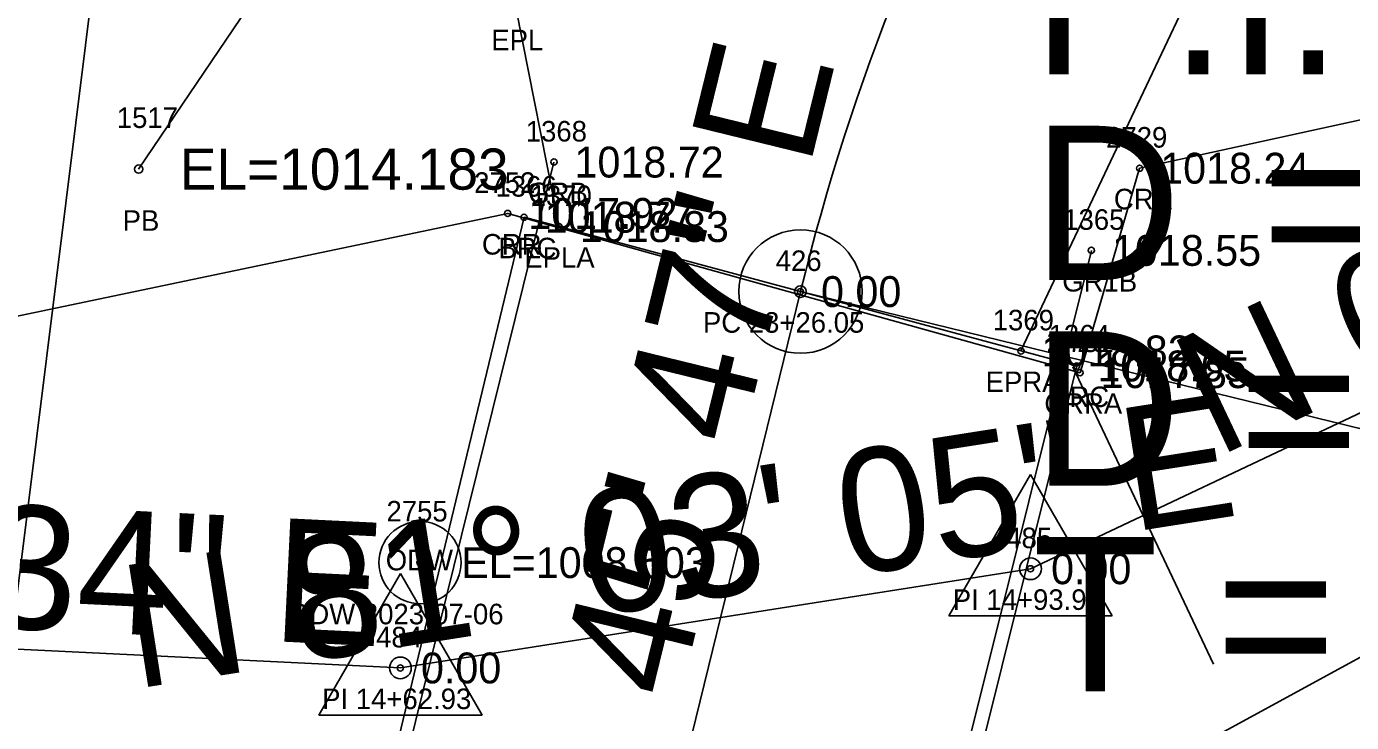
# Model space of a CAD drawing. Extents: x 1578957 to 1581675, y 1115963 to 1120391.
# Drawn here: x 1580096.1 to 1580160.5, y 1117623.5 to 1117657.3 of the extents above; entities that cross this region are included whole.
import ezdxf

# ---------------------------------------------------------------- set-up
doc = ezdxf.new("R2010")
doc.units = 0
for name, color, linetype in [('RD_EX_Bridge', 7, 'Continuous'), ('RD_EX_Bridge_txCode', 7, 'Continuous'), ('RD_EX_DR_Pipe', 7, 'Continuous'), ('RD_EX_DR_Pipe_txCode', 7, 'Continuous'), ('RD_EX_GuardRail', 7, 'Continuous'), ('RD_EX_GuardRail_txCode', 7, 'Continuous'), ('RD_EX_H2O', 7, 'Continuous'), ('RD_EX_H2O_txCode', 7, 'Continuous'), ('RD_EX_Road', 7, 'Continuous'), ('RD_EX_Road_txCode', 7, 'Continuous'), ('RD_EX_TX_Bridge_ELEV', 7, 'Continuous'), ('RD_EX_TX_GuardRail_ELEV', 7, 'Continuous'), ('RD_EX_TX_H2O_ELEV', 7, 'Continuous'), ('RD_EX_TX_Road_ELEV', 7, 'Continuous'), ('RD_EX_VEG', 7, 'Continuous'), ('RD_HC_Cl', 7, 'Continuous'), ('RD_HC_Data', 7, 'Continuous'), ('RD_HC_Data_Tic', 7, 'Continuous'), ('RD_HC_Survey_ELEV', 7, 'Continuous'), ('RD_HC_txCode', 7, 'Continuous'), ('RD_SMD_Locator', 7, 'Continuous'), ('RD_TX_Pipe_ElevEX', 7, 'Continuous')]:
    doc.layers.add(name, color=color, linetype=linetype)

msp = doc.modelspace()

# ---------------------------------------------------------------- linework, layer by layer
at = {"layer": 'RD_EX_Bridge'}
msp.add_lwpolyline([(1580113.135, 1117618.325), (1580139.872, 1117611.568), (1580147.162, 1117640.822), (1580120.293, 1117648.056), (1580113.135, 1117618.325)], dxfattribs=at)
at = {"layer": 'RD_EX_DR_Pipe'}
msp.add_line((1580130.018, 1117692.482), (1580101.554, 1117650.394), dxfattribs=at)
at = {"layer": 'RD_EX_GuardRail'}
for p, q in [((1580112.62, 1117613.859), (1580121.743, 1117650.735)), ((1580138.259, 1117607.879), (1580147.871, 1117646.441))]:
    msp.add_line(p, q, dxfattribs=at)
at = {"layer": 'RD_EX_H2O'}
for points in [[(1580147.322, 1117640.496), (1580150.216, 1117650.438), (1580173.78, 1117655.591), (1580217.032, 1117677.325), (1580237.179, 1117697.144), (1580247.394, 1117706.922)], [(1580111.134, 1117616.524), (1580114.361, 1117618.233), (1580140.482, 1117611.541), (1580150.792, 1117621.116), (1580179.28, 1117636.672), (1580218.148, 1117658.395), (1580245.464, 1117679.053), (1580263.261, 1117694.771)], [(1580147.322, 1117640.496), (1580119.494, 1117648.238), (1580059.951, 1117635.778), (1580009.334, 1117631.717), (1579951.899, 1117602.64), (1579942.962, 1117590.576), (1579888.895, 1117541.428), (1579840.63, 1117523.593), (1579805.641, 1117515.349), (1579750.977, 1117486.214), (1579725.813, 1117486.319), (1579705.513, 1117493.815)]]:
    msp.add_lwpolyline(points, dxfattribs=at)
for radius in [2, 0.15]:
    msp.add_circle((1580115.232, 1117631.262), radius, dxfattribs=at)
at = {"layer": 'RD_EX_Road'}
for points in [[(1580144.445, 1117641.553), (1580155.785, 1117665.527), (1580181.996, 1117699.63), (1580215.512, 1117732.12), (1580254.236, 1117765.944), (1580291.41, 1117798.887), (1580327.792, 1117833.809), (1580361.61, 1117873.472), (1580391.536, 1117917.746), (1580415.571, 1117964.645), (1580432.494, 1118014.023), (1580444.751, 1118063.232), (1580451.681, 1118114.823), (1580456.808, 1118164.405), (1580462.655, 1118213.644), (1580471.15, 1118260.763), (1580481.728, 1118308.533), (1580493.79, 1118358.466), (1580503.62, 1118407.198)], [(1580121.995, 1117647.598), (1580119.902, 1117658.172), (1580108.554, 1117670.894), (1580093.888, 1117680.496), (1580047.657, 1117700.115), (1579998.943, 1117706.513), (1579949.017, 1117704.446), (1579899.181, 1117706.754), (1579851.312, 1117721.596), (1579810.789, 1117752.923), (1579804.028, 1117759.706), (1579792.304, 1117778.187), (1579787.439, 1117787.947), (1579779.119, 1117811.184), (1579772.603, 1117842.297), (1579771.808, 1117848.588), (1579770.145, 1117878.236), (1579771.725, 1117892.019), (1579778.922, 1117940.842), (1579785.853, 1117982.888), (1579786.73, 1117990.339), (1579789.156, 1118040.245), (1579783.452, 1118089.738), (1579774.288, 1118139.394)]]:
    msp.add_lwpolyline(points, dxfattribs=at)
at = {"layer": 'RD_EX_VEG'}
msp.add_lwpolyline([(1579862.335, 1117508.136), (1579987.98, 1117577.137), (1580030.014, 1117601.023), (1580092.8, 1117606.943), (1580099.438, 1117660.216), (1579997.235, 1117695.776), (1579947.95, 1117691.884), (1579838.071, 1117719.77), (1579796.802, 1117753.004), (1579780.494, 1117738.535), (1579705.634, 1117750.62)], dxfattribs=at)
at = {"layer": 'RD_HC_Cl'}
for p, q in [((1580144.911, 1117630.963), (1580216.584, 1117664.87)), ((1580126.504, 1117614.946), (1580133.727, 1117644.439)), ((1580114.278, 1117626.14), (1580144.911, 1117630.963)), ((1580060.923, 1117628.74), (1580114.278, 1117626.14))]:
    msp.add_line(p, q, dxfattribs=at)
msp.add_arc((1580240.27, 1117618.342), 109.692, 133.6822, 166.23684, dxfattribs=at)
at = {"layer": 'RD_HC_Data'}
for p, q in [((1580133.727, 1117644.439), (1580247.015, 1117616.69)), ((1580140.94, 1117628.67), (1580144.912, 1117635.55)), ((1580144.912, 1117635.55), (1580148.881, 1117628.67)), ((1580110.308, 1117623.847), (1580114.28, 1117630.726)), ((1580114.28, 1117630.726), (1580118.248, 1117623.847)), ((1580140.94, 1117628.67), (1580148.881, 1117628.67)), ((1580110.308, 1117623.847), (1580118.248, 1117623.847))]:
    msp.add_line(p, q, dxfattribs=at)
for centre, radius in [((1580133.727, 1117644.439), 3), ((1580133.727, 1117644.439), 0.282), ((1580144.911, 1117630.963), 0.529), ((1580114.278, 1117626.14), 0.529)]:
    msp.add_circle(centre, radius, dxfattribs=at)
at = {"layer": 'RD_HC_Data_Tic'}
for q in [(1580146.968, 1117640.786), (1580153.81, 1117626.323)]:
    msp.add_line((1580150.389, 1117633.555), q, dxfattribs=at)
at = {"layer": 'RD_SMD_Locator'}
for centre, radius in [((1580121.743, 1117650.735), 0.15), ((1580101.554, 1117650.394), 0.2), ((1580150.216, 1117650.438), 0.15), ((1580119.494, 1117648.238), 0.15), ((1580120.293, 1117648.056), 0.15), ((1580121.995, 1117647.598), 0.15), ((1580147.871, 1117646.441), 0.15), ((1580133.727, 1117644.439), 0.15), ((1580144.445, 1117641.553), 0.15), ((1580147.162, 1117640.822), 0.15), ((1580147.322, 1117640.496), 0.15), ((1580147.322, 1117640.496), 0.15), ((1580144.911, 1117630.963), 0.15), ((1580114.278, 1117626.14), 0.15)]:
    msp.add_circle(centre, radius, dxfattribs=at)

# ---------------------------------------------------------------- texts
at = {"layer": 'RD_EX_Bridge_txCode'}
for s, p in [('1366', (1580118.899, 1117649.056)), ('BRC', (1580119.041, 1117646.056)), ('1364', (1580145.792, 1117641.822)), ('BRC', (1580145.91, 1117638.822))]:
    msp.add_text(s, height=1, dxfattribs=at).set_placement(p)
at = {"layer": 'RD_EX_DR_Pipe_txCode'}
for s, p in [('1517', (1580100.491, 1117652.394)), ('PB', (1580100.775, 1117647.394))]:
    msp.add_text(s, height=1, dxfattribs=at).set_placement(p)
at = {"layer": 'RD_EX_GuardRail_txCode'}
for s, p in [('1368', (1580120.373, 1117651.735)), ('GRB', (1580120.491, 1117648.735)), ('1365', (1580146.501, 1117647.441)), ('GR1B', (1580146.454, 1117644.441))]:
    msp.add_text(s, height=1, dxfattribs=at).set_placement(p)
at = {"layer": 'RD_EX_H2O'}
msp.add_text('ODW', height=1, dxfattribs=at).set_placement((1580113.566, 1117630.886))
at = {"layer": 'RD_EX_H2O_txCode'}
for s, p in [('2729', (1580148.586, 1117651.438)), ('2752', (1580117.864, 1117649.238)), ('CRR', (1580148.964, 1117648.438)), ('CRR', (1580118.242, 1117646.238)), ('2728', (1580145.692, 1117641.496)), ('2751', (1580145.976, 1117641.496)), ('CRRA', (1580145.582, 1117638.496)), ('CRRA', (1580145.582, 1117638.496)), ('2755', (1580113.602, 1117633.262)), ('ODW 2023-07-06', (1580108.814, 1117628.262))]:
    msp.add_text(s, height=1, dxfattribs=at).set_placement(p)
at = {"layer": 'RD_EX_Road_txCode'}
for s, p in [('EPL', (1580118.698, 1117656.172)), ('1370', (1580120.609, 1117648.598)), ('EPLA', (1580120.302, 1117645.598)), ('1369', (1580143.075, 1117642.553)), ('EPRA', (1580142.729, 1117639.553))]:
    msp.add_text(s, height=1, dxfattribs=at).set_placement(p)
at = {"layer": 'RD_EX_TX_Bridge_ELEV'}
for s, p in [('1018.77', (1580121.293, 1117647.306)), ('1018.65', (1580148.162, 1117640.072))]:
    msp.add_text(s, height=1.5, dxfattribs=at).set_placement(p)
at = {"layer": 'RD_EX_TX_GuardRail_ELEV'}
for s, p in [('1018.72', (1580122.743, 1117649.985)), ('1018.55', (1580148.871, 1117645.691))]:
    msp.add_text(s, height=1.5, dxfattribs=at).set_placement(p)
at = {"layer": 'RD_EX_TX_H2O_ELEV'}
for s, p in [('1018.24', (1580151.216, 1117649.688)), ('1017.92', (1580120.494, 1117647.488)), ('1017.85', (1580148.322, 1117639.746)), ('1017.85', (1580148.322, 1117639.746)), ('EL=1008.503', (1580117.232, 1117630.512))]:
    msp.add_text(s, height=1.5, dxfattribs=at).set_placement(p)
at = {"layer": 'RD_EX_TX_Road_ELEV'}
for s, p in [('1018.83', (1580122.995, 1117646.848)), ('1018.82', (1580145.445, 1117640.803))]:
    msp.add_text(s, height=1.5, dxfattribs=at).set_placement(p)
at = {"layer": 'RD_HC_Data'}
for s, rotation, p in [('N 64%%d 40\' 56" E', 25.31783, (1580153.991, 1117636.365)), ('N 13%%d 45\' 47" E', 76.23684, (1580122.485, 1117602.742)), ('N 81%%d 03\' 05" E', 8.94852, (1580101.368, 1117625.119)), ('S 87%%d 12\' 34" E', 357.20956, (1580059.407, 1117629.815))]:
    msp.add_text(s, height=6, rotation=rotation, dxfattribs=at).set_placement(p)
for s, p in [('P.I. = 23+58.08', (1580145, 1117655)), ('    = 32%%d 33\' 17" (RT)', (1580145, 1117645)), ('D', (1580145, 1117645)), ('D = 52%%d 14\' 01"', (1580145, 1117635)), ("T = 32.03'", (1580145, 1117625))]:
    msp.add_text(s, height=7.5, dxfattribs=at).set_placement(p)
at = {"layer": 'RD_HC_Survey_ELEV'}
for p in [(1580134.727, 1117643.689), (1580145.911, 1117630.213), (1580115.278, 1117625.39)]:
    msp.add_text('0.00', height=1.5, dxfattribs=at).set_placement(p)
at = {"layer": 'RD_HC_txCode'}
for s, p in [('426', (1580132.523, 1117645.439)), ('PC 23+26.05', (1580128.987, 1117642.439)), ('485', (1580143.73, 1117631.963)), ('PI 14+93.94', (1580141.131, 1117628.963)), ('484', (1580113.097, 1117627.14)), ('PI 14+62.93', (1580110.475, 1117624.14))]:
    msp.add_text(s, height=1, dxfattribs=at).set_placement(p)
at = {"layer": 'RD_TX_Pipe_ElevEX'}
msp.add_text('EL=1014.183', height=2, dxfattribs=at).set_placement((1580103.554, 1117649.394))

doc.saveas('drawing.dxf')
